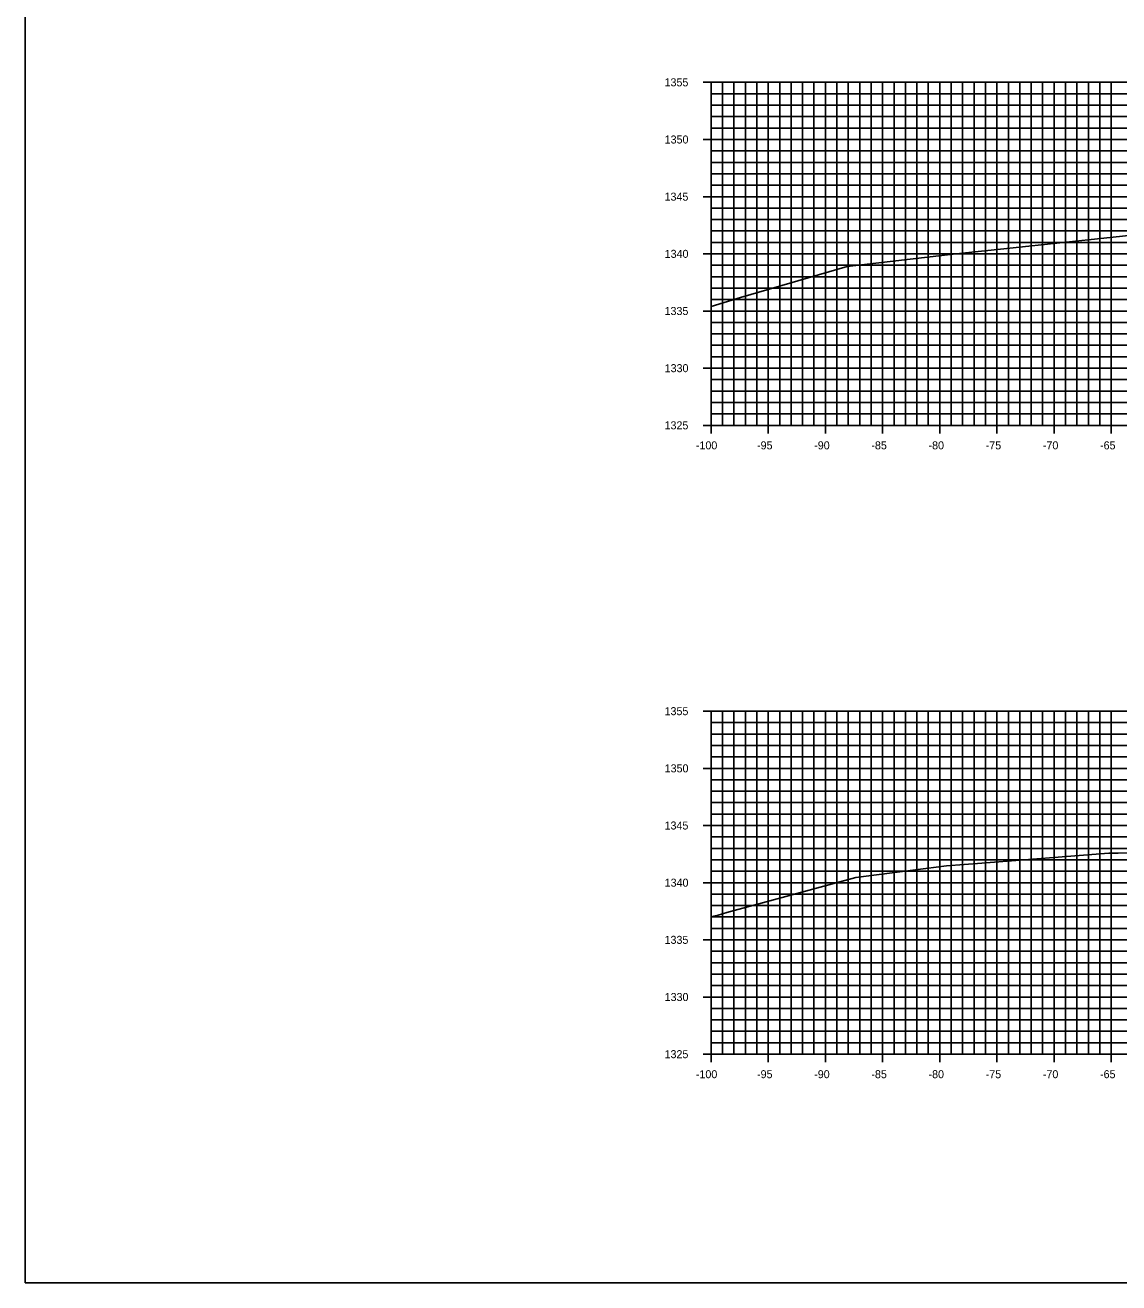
# Model space of a CAD drawing. Extents: x 674939 to 678919, y 750652 to 765176.
# Drawn here: x 678578.5 to 678674.2, y 752762.6 to 752872.6 of the extents above; entities that cross this region are included whole.
import ezdxf

# ---------------------------------------------------------------- set-up
doc = ezdxf.new("R2010")
doc.units = 0
for name, color, linetype in [('R_Axis', 7, 'Continuous'), ('R_Axis Annot', 7, 'Continuous'), ('R_Exist Surface', 7, 'Continuous'), ('R_Grid', 7, 'Continuous'), ('R_No Plot', 7, 'Continuous')]:
    doc.layers.add(name, color=color, linetype=linetype)

msp = doc.modelspace()

# ---------------------------------------------------------------- linework, layer by layer
at = {"layer": 'R_Axis'}
for p, q in [((678637.83, 752867.55), (678639.23, 752867.55)), ((678638.53, 752837.55), (678638.53, 752867.55)), ((678638.53, 752866.55), (678638.88, 752866.55)), ((678638.53, 752865.55), (678638.88, 752865.55)), ((678638.53, 752864.55), (678638.88, 752864.55)), ((678638.53, 752863.55), (678638.88, 752863.55)), ((678637.83, 752862.55), (678639.23, 752862.55)), ((678638.53, 752861.55), (678638.88, 752861.55)), ((678638.53, 752860.55), (678638.88, 752860.55)), ((678638.53, 752859.55), (678638.88, 752859.55)), ((678638.53, 752858.55), (678638.88, 752858.55)), ((678637.83, 752857.55), (678639.23, 752857.55)), ((678638.53, 752856.55), (678638.88, 752856.55)), ((678638.53, 752855.55), (678638.88, 752855.55)), ((678638.53, 752854.55), (678638.88, 752854.55)), ((678638.53, 752853.55), (678638.88, 752853.55)), ((678637.83, 752852.55), (678639.23, 752852.55)), ((678638.53, 752851.55), (678638.88, 752851.55)), ((678638.53, 752850.55), (678638.88, 752850.55)), ((678638.53, 752849.55), (678638.88, 752849.55)), ((678638.53, 752848.55), (678638.88, 752848.55)), ((678637.83, 752847.55), (678639.23, 752847.55)), ((678638.53, 752846.55), (678638.88, 752846.55)), ((678638.53, 752845.55), (678638.88, 752845.55)), ((678638.53, 752844.55), (678638.88, 752844.55)), ((678638.53, 752843.55), (678638.88, 752843.55)), ((678637.83, 752842.55), (678639.23, 752842.55)), ((678638.53, 752841.55), (678638.88, 752841.55)), ((678638.53, 752840.55), (678638.88, 752840.55)), ((678638.53, 752839.55), (678638.88, 752839.55)), ((678638.53, 752838.55), (678638.88, 752838.55)), ((678638.53, 752836.85), (678638.53, 752838.25)), ((678643.53, 752836.85), (678643.53, 752838.25)), ((678648.53, 752836.85), (678648.53, 752838.25)), ((678653.53, 752836.85), (678653.53, 752838.25)), ((678658.53, 752836.85), (678658.53, 752838.25)), ((678663.53, 752836.85), (678663.53, 752838.25)), ((678668.53, 752836.85), (678668.53, 752838.25)), ((678673.53, 752836.85), (678673.53, 752838.25)), ((678637.83, 752837.55), (678639.23, 752837.55)), ((678638.53, 752837.55), (678838.53, 752837.55)), ((678637.83, 752812.55), (678639.23, 752812.55)), ((678638.53, 752782.55), (678638.53, 752812.55)), ((678638.53, 752811.55), (678638.88, 752811.55)), ((678638.53, 752810.55), (678638.88, 752810.55)), ((678638.53, 752809.55), (678638.88, 752809.55)), ((678638.53, 752808.55), (678638.88, 752808.55)), ((678637.83, 752807.55), (678639.23, 752807.55)), ((678638.53, 752806.55), (678638.88, 752806.55)), ((678638.53, 752805.55), (678638.88, 752805.55)), ((678638.53, 752804.55), (678638.88, 752804.55)), ((678638.53, 752803.55), (678638.88, 752803.55)), ((678637.83, 752802.55), (678639.23, 752802.55)), ((678638.53, 752801.55), (678638.88, 752801.55)), ((678638.53, 752800.55), (678638.88, 752800.55)), ((678638.53, 752799.55), (678638.88, 752799.55)), ((678638.53, 752798.55), (678638.88, 752798.55)), ((678637.83, 752797.55), (678639.23, 752797.55)), ((678638.53, 752796.55), (678638.88, 752796.55)), ((678638.53, 752795.55), (678638.88, 752795.55)), ((678638.53, 752794.55), (678638.88, 752794.55)), ((678638.53, 752793.55), (678638.88, 752793.55)), ((678637.83, 752792.55), (678639.23, 752792.55)), ((678638.53, 752791.55), (678638.88, 752791.55)), ((678638.53, 752790.55), (678638.88, 752790.55)), ((678638.53, 752789.55), (678638.88, 752789.55)), ((678638.53, 752788.55), (678638.88, 752788.55)), ((678637.83, 752787.55), (678639.23, 752787.55)), ((678638.53, 752786.55), (678638.88, 752786.55)), ((678638.53, 752785.55), (678638.88, 752785.55)), ((678638.53, 752784.55), (678638.88, 752784.55)), ((678638.53, 752783.55), (678638.88, 752783.55)), ((678638.53, 752781.85), (678638.53, 752783.25)), ((678643.53, 752781.85), (678643.53, 752783.25)), ((678648.53, 752781.85), (678648.53, 752783.25)), ((678653.53, 752781.85), (678653.53, 752783.25)), ((678658.53, 752781.85), (678658.53, 752783.25)), ((678663.53, 752781.85), (678663.53, 752783.25)), ((678668.53, 752781.85), (678668.53, 752783.25)), ((678673.53, 752781.85), (678673.53, 752783.25)), ((678637.83, 752782.55), (678639.23, 752782.55)), ((678638.53, 752782.55), (678838.53, 752782.55))]:
    msp.add_line(p, q, dxfattribs=at)
at = {"layer": 'R_Exist Surface'}
for points in [[(678638.53, 752847.95), (678641.11, 752848.72), (678650.44, 752851.44), (678659.69, 752852.52), (678660.78, 752852.63), (678663.58, 752852.93), (678676.69, 752854.32)], [(678638.53, 752794.52), (678638.78, 752794.61), (678639.15, 752794.72), (678639.91, 752794.94), (678651.19, 752798.01), (678657.31, 752798.78), (678659.12, 752799.01), (678662.2, 752799.26), (678673.33, 752800.13), (678674.15, 752800.14), (678676, 752800.16)]]:
    msp.add_lwpolyline(points, dxfattribs=at)
at = {"layer": 'R_Grid'}
for p, q in [((678638.53, 752867.55), (678838.53, 752867.55)), ((678638.53, 752837.55), (678638.53, 752867.55)), ((678639.53, 752837.55), (678639.53, 752867.55)), ((678640.53, 752837.55), (678640.53, 752867.55)), ((678641.53, 752837.55), (678641.53, 752867.55)), ((678642.53, 752837.55), (678642.53, 752867.55)), ((678643.53, 752837.55), (678643.53, 752867.55)), ((678644.53, 752837.55), (678644.53, 752867.55)), ((678645.53, 752837.55), (678645.53, 752867.55)), ((678646.53, 752837.55), (678646.53, 752867.55)), ((678647.53, 752837.55), (678647.53, 752867.55)), ((678648.53, 752837.55), (678648.53, 752867.55)), ((678649.53, 752837.55), (678649.53, 752867.55)), ((678650.53, 752837.55), (678650.53, 752867.55)), ((678651.53, 752837.55), (678651.53, 752867.55)), ((678652.53, 752837.55), (678652.53, 752867.55)), ((678653.53, 752837.55), (678653.53, 752867.55)), ((678654.53, 752837.55), (678654.53, 752867.55)), ((678655.53, 752837.55), (678655.53, 752867.55)), ((678656.53, 752837.55), (678656.53, 752867.55)), ((678657.53, 752837.55), (678657.53, 752867.55)), ((678658.53, 752837.55), (678658.53, 752867.55)), ((678659.53, 752837.55), (678659.53, 752867.55)), ((678660.53, 752837.55), (678660.53, 752867.55)), ((678661.53, 752837.55), (678661.53, 752867.55)), ((678662.53, 752837.55), (678662.53, 752867.55)), ((678663.53, 752837.55), (678663.53, 752867.55)), ((678664.53, 752837.55), (678664.53, 752867.55)), ((678665.53, 752837.55), (678665.53, 752867.55)), ((678666.53, 752837.55), (678666.53, 752867.55)), ((678667.53, 752837.55), (678667.53, 752867.55)), ((678668.53, 752837.55), (678668.53, 752867.55)), ((678669.53, 752837.55), (678669.53, 752867.55)), ((678670.53, 752837.55), (678670.53, 752867.55)), ((678671.53, 752837.55), (678671.53, 752867.55)), ((678672.53, 752837.55), (678672.53, 752867.55)), ((678673.53, 752837.55), (678673.53, 752867.55)), ((678638.53, 752866.55), (678838.53, 752866.55)), ((678638.53, 752865.55), (678838.53, 752865.55)), ((678638.53, 752864.55), (678838.53, 752864.55)), ((678638.53, 752863.55), (678838.53, 752863.55)), ((678638.53, 752862.55), (678838.53, 752862.55)), ((678638.53, 752861.55), (678838.53, 752861.55)), ((678638.53, 752860.55), (678838.53, 752860.55)), ((678638.53, 752859.55), (678838.53, 752859.55)), ((678638.53, 752858.55), (678838.53, 752858.55)), ((678638.53, 752857.55), (678838.53, 752857.55)), ((678638.53, 752856.55), (678838.53, 752856.55)), ((678638.53, 752855.55), (678838.53, 752855.55)), ((678638.53, 752854.55), (678838.53, 752854.55)), ((678638.53, 752853.55), (678838.53, 752853.55)), ((678638.53, 752852.55), (678838.53, 752852.55)), ((678638.53, 752851.55), (678838.53, 752851.55)), ((678638.53, 752850.55), (678838.53, 752850.55)), ((678638.53, 752849.55), (678838.53, 752849.55)), ((678638.53, 752848.55), (678838.53, 752848.55)), ((678638.53, 752847.55), (678838.53, 752847.55)), ((678638.53, 752846.55), (678838.53, 752846.55)), ((678638.53, 752845.55), (678838.53, 752845.55)), ((678638.53, 752844.55), (678838.53, 752844.55)), ((678638.53, 752843.55), (678838.53, 752843.55)), ((678638.53, 752842.55), (678838.53, 752842.55)), ((678638.53, 752841.55), (678838.53, 752841.55)), ((678638.53, 752840.55), (678838.53, 752840.55)), ((678638.53, 752839.55), (678838.53, 752839.55)), ((678638.53, 752838.55), (678838.53, 752838.55)), ((678638.53, 752837.55), (678838.53, 752837.55)), ((678638.53, 752812.55), (678838.53, 752812.55)), ((678638.53, 752782.55), (678638.53, 752812.55)), ((678639.53, 752782.55), (678639.53, 752812.55)), ((678640.53, 752782.55), (678640.53, 752812.55)), ((678641.53, 752782.55), (678641.53, 752812.55)), ((678642.53, 752782.55), (678642.53, 752812.55)), ((678643.53, 752782.55), (678643.53, 752812.55)), ((678644.53, 752782.55), (678644.53, 752812.55)), ((678645.53, 752782.55), (678645.53, 752812.55)), ((678646.53, 752782.55), (678646.53, 752812.55)), ((678647.53, 752782.55), (678647.53, 752812.55)), ((678648.53, 752782.55), (678648.53, 752812.55)), ((678649.53, 752782.55), (678649.53, 752812.55)), ((678650.53, 752782.55), (678650.53, 752812.55)), ((678651.53, 752782.55), (678651.53, 752812.55)), ((678652.53, 752782.55), (678652.53, 752812.55)), ((678653.53, 752782.55), (678653.53, 752812.55)), ((678654.53, 752782.55), (678654.53, 752812.55)), ((678655.53, 752782.55), (678655.53, 752812.55)), ((678656.53, 752782.55), (678656.53, 752812.55)), ((678657.53, 752782.55), (678657.53, 752812.55)), ((678658.53, 752782.55), (678658.53, 752812.55)), ((678659.53, 752782.55), (678659.53, 752812.55)), ((678660.53, 752782.55), (678660.53, 752812.55)), ((678661.53, 752782.55), (678661.53, 752812.55)), ((678662.53, 752782.55), (678662.53, 752812.55)), ((678663.53, 752782.55), (678663.53, 752812.55)), ((678664.53, 752782.55), (678664.53, 752812.55)), ((678665.53, 752782.55), (678665.53, 752812.55)), ((678666.53, 752782.55), (678666.53, 752812.55)), ((678667.53, 752782.55), (678667.53, 752812.55)), ((678668.53, 752782.55), (678668.53, 752812.55)), ((678669.53, 752782.55), (678669.53, 752812.55)), ((678670.53, 752782.55), (678670.53, 752812.55)), ((678671.53, 752782.55), (678671.53, 752812.55)), ((678672.53, 752782.55), (678672.53, 752812.55)), ((678673.53, 752782.55), (678673.53, 752812.55)), ((678638.53, 752811.55), (678838.53, 752811.55)), ((678638.53, 752810.55), (678838.53, 752810.55)), ((678638.53, 752809.55), (678838.53, 752809.55)), ((678638.53, 752808.55), (678838.53, 752808.55)), ((678638.53, 752807.55), (678838.53, 752807.55)), ((678638.53, 752806.55), (678838.53, 752806.55)), ((678638.53, 752805.55), (678838.53, 752805.55)), ((678638.53, 752804.55), (678838.53, 752804.55)), ((678638.53, 752803.55), (678838.53, 752803.55)), ((678638.53, 752802.55), (678838.53, 752802.55)), ((678638.53, 752801.55), (678838.53, 752801.55)), ((678638.53, 752800.55), (678838.53, 752800.55)), ((678638.53, 752799.55), (678838.53, 752799.55)), ((678638.53, 752798.55), (678838.53, 752798.55)), ((678638.53, 752797.55), (678838.53, 752797.55)), ((678638.53, 752796.55), (678838.53, 752796.55)), ((678638.53, 752795.55), (678838.53, 752795.55)), ((678638.53, 752794.55), (678838.53, 752794.55)), ((678638.53, 752793.55), (678838.53, 752793.55)), ((678638.53, 752792.55), (678838.53, 752792.55)), ((678638.53, 752791.55), (678838.53, 752791.55)), ((678638.53, 752790.55), (678838.53, 752790.55)), ((678638.53, 752789.55), (678838.53, 752789.55)), ((678638.53, 752788.55), (678838.53, 752788.55)), ((678638.53, 752787.55), (678838.53, 752787.55)), ((678638.53, 752786.55), (678838.53, 752786.55)), ((678638.53, 752785.55), (678838.53, 752785.55)), ((678638.53, 752784.55), (678838.53, 752784.55)), ((678638.53, 752783.55), (678838.53, 752783.55)), ((678638.53, 752782.55), (678838.53, 752782.55))]:
    msp.add_line(p, q, dxfattribs=at)
at = {"layer": 'R_No Plot'}
msp.add_lwpolyline([(678578.53, 752762.55), (678918.53, 752762.55), (678918.53, 752982.55), (678578.53, 752982.55)], close=True, dxfattribs=at)

# ---------------------------------------------------------------- texts
at = {"layer": 'R_Axis Annot'}
for s, p in [('1355', (678634.46, 752867.2)), ('1350', (678634.47, 752862.2)), ('1345', (678634.46, 752857.2)), ('1340', (678634.47, 752852.2)), ('1335', (678634.46, 752847.2)), ('1330', (678634.47, 752842.2)), ('1325', (678634.46, 752837.2)), ('-100', (678637.2, 752835.45)), ('-95', (678642.55, 752835.45)), ('-90', (678647.55, 752835.45)), ('-85', (678652.55, 752835.45)), ('-80', (678657.55, 752835.45)), ('-75', (678662.55, 752835.45)), ('-70', (678667.55, 752835.45)), ('-65', (678672.55, 752835.45)), ('1355', (678634.46, 752812.2)), ('1350', (678634.47, 752807.2)), ('1345', (678634.46, 752802.2)), ('1340', (678634.47, 752797.2)), ('1335', (678634.46, 752792.2)), ('1330', (678634.47, 752787.2)), ('1325', (678634.46, 752782.2)), ('-100', (678637.2, 752780.45)), ('-95', (678642.55, 752780.45)), ('-90', (678647.55, 752780.45)), ('-85', (678652.55, 752780.45)), ('-80', (678657.55, 752780.45)), ('-75', (678662.55, 752780.45)), ('-70', (678667.55, 752780.45)), ('-65', (678672.55, 752780.45))]:
    msp.add_text(s, height=0.7, dxfattribs=at).set_placement(p)

doc.saveas('drawing.dxf')
